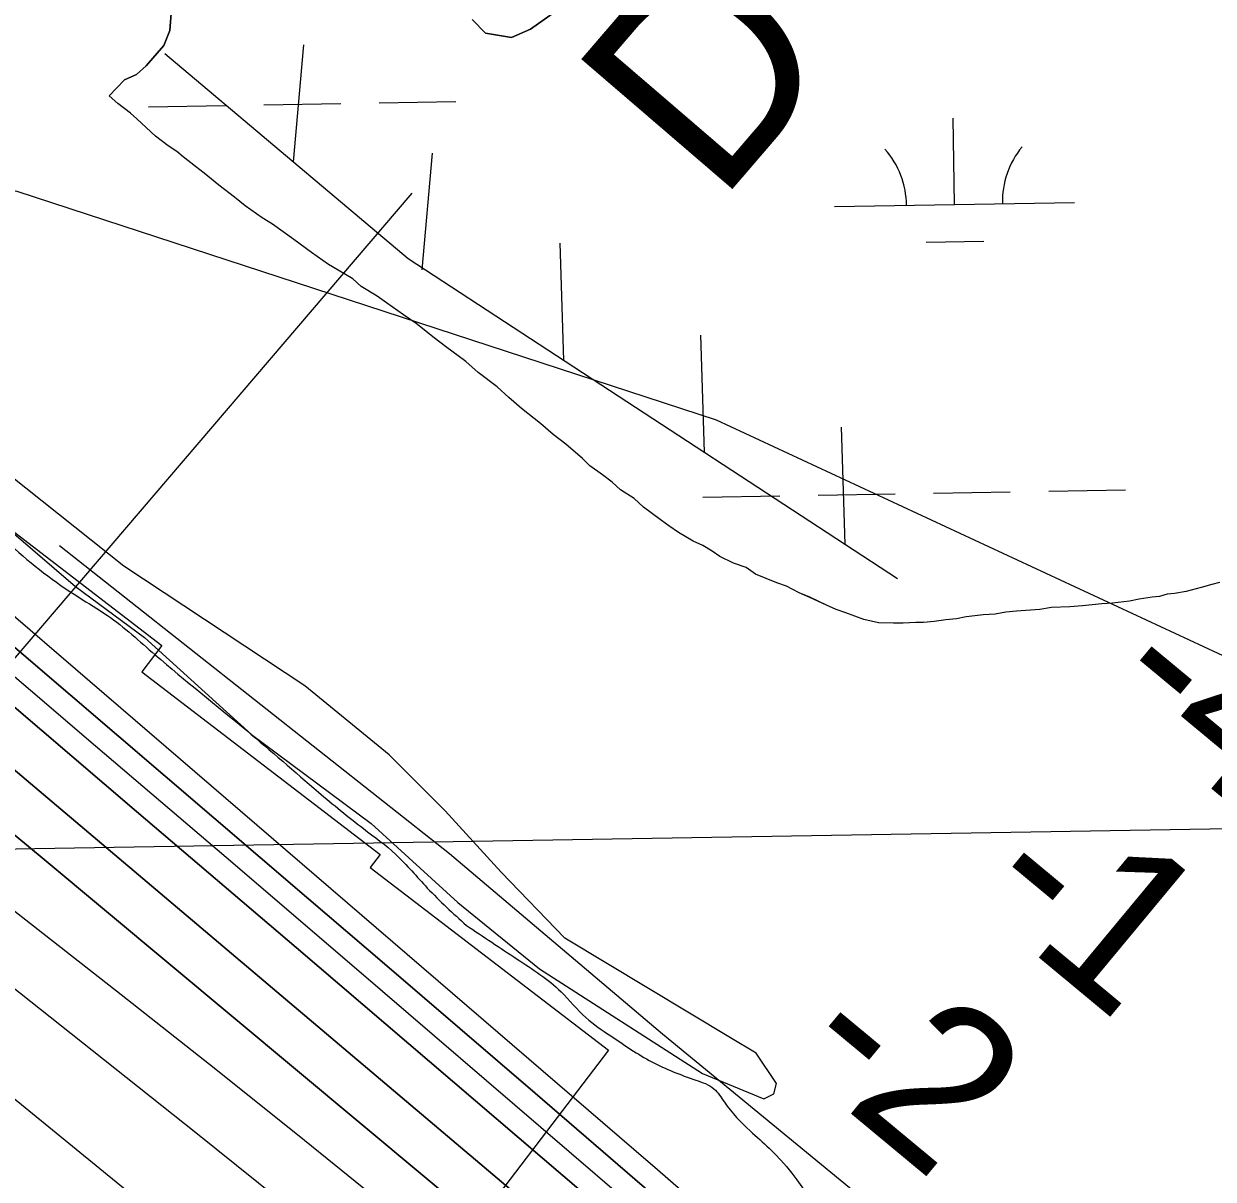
# Model space of a CAD drawing. Extents: x 3887375 to 3925618, y 296674 to 322633.
# Drawn here: x 3894094.7 to 3894590.1, y 314132.7 to 314613.8 of the extents above; entities that cross this region are included whole.
import ezdxf

# ---------------------------------------------------------------- set-up
doc = ezdxf.new("R2010")
doc.units = 0
for name, color, linetype in [('V-GRID-MAJR', 7, 'Continuous'), ('V-RIVR-EDGE', 7, 'Continuous'), ('V-RIVR-JETY', 7, 'Continuous'), ('V-RIVR-RANG', 7, 'Continuous'), ('V-RIVR-RANG-IDEN', 7, 'Continuous'), ('V-RRAP-FSHR', 7, 'Continuous'), ('V-RRAP-RVMT', 7, 'Continuous'), ('V-TOPO-DPTH', 7, 'Continuous'), ('V-TOPO-MAJR', 7, 'Continuous'), ('V-TOPO-MINR', 7, 'Continuous'), ('V-TOPO-SHOR', 7, 'Continuous'), ('V-TOPO-WATR', 7, 'Continuous'), ('V-WETL-SWMP', 7, 'Continuous')]:
    doc.layers.add(name, color=color, linetype=linetype)

msp = doc.modelspace()

# ---------------------------------------------------------------- linework, layer by layer
at = {"layer": 'V-GRID-MAJR'}
msp.add_spline([(3891444.7, 314225.88), (3896753.86, 314315.07), (3902063.01, 314405.04), (3907372.14, 314495.79), (3912681.27, 314587.3), (3917990.38, 314679.59), (3923299.47, 314772.65)], degree=3, dxfattribs=at)
at = {"layer": 'V-RIVR-EDGE'}
for points in [[(3891928.45, 315977.82), (3891957.1, 315960.21), (3891975.01, 315952.59), (3891990.13, 315943.39), (3892009.63, 315930.59), (3892033.91, 315917.77), (3892077.69, 315895.35), (3892112.31, 315874.14), (3892145.74, 315852.54), (3892173.98, 315832.54), (3892316.06, 315752.48), (3892341.13, 315737.67), (3892375.37, 315721.25), (3892402.44, 315708.83), (3892426.71, 315696.01), (3892453.78, 315682.4), (3892471.29, 315671.99), (3892523.02, 315638.79), (3892560.03, 315617.57), (3892582.31, 315601.18), (3892604.59, 315586.77), (3892621.3, 315577.17), (3892636.02, 315565.57), (3892664.25, 315537.61), (3892674.17, 315522.84), (3892678.13, 315511.67), (3892682.1, 315505.28), (3892690.46, 315500.88), (3892696.83, 315498.47), (3892706.77, 315489.28), (3892723.47, 315474.49), (3892741.76, 315455.72), (3892761.64, 315438.13), (3892777.55, 315422.55), (3892805.39, 315399.37), (3892826.47, 315384.57), (3892845.56, 315369.38), (3892875, 315344.99), (3892902.83, 315321.41), (3892934.64, 315289.85), (3892954.52, 315270.67), (3892974.01, 315257.47), (3892987.54, 315247.07), (3892996.68, 315235.89), (3893002.63, 315225.52), (3893020.54, 315215.51), (3893037.65, 315206.7), (3893043.62, 315202.3), (3893054.76, 315193.5), (3893076.25, 315182.69), (3893088.99, 315175.48), (3893097.73, 315167.09), (3893110.86, 315156.7), (3893119.61, 315149.5), (3893128.77, 315145.5), (3893137.53, 315143.48), (3893147.48, 315138.28), (3893164.98, 315124.68), (3893182.88, 315109.1), (3893203.96, 315093.9), (3893217.49, 315085.9), (3893226.64, 315076.71), (3893239.37, 315067.91), (3893248.51, 315057.52), (3893271.97, 315035.94), (3893289.87, 315023.54), (3893300.23, 315019.93), (3893307.78, 315012.34), (3893318.12, 315003.55), (3893337.21, 314989.95), (3893344.77, 314983.95), (3893355.11, 314972.37), (3893362.66, 314966.37), (3893374.61, 314961.56), (3893394.9, 314948.76), (3893412.4, 314934.77), (3893439.06, 314915.57), (3893461.33, 314899.57), (3893504.71, 314873.56), (3893525, 314860.76), (3893540.52, 314849.16), (3893560.01, 314836.36), (3893578.33, 314827.95), (3893587.08, 314821.55), (3893592.64, 314815.96), (3893596.21, 314806.78), (3893605.35, 314796.8), (3893632.79, 314774.01), (3893674.16, 314743.22), (3893704.39, 314718.04), (3893724.67, 314701.65), (3893740.18, 314687.26), (3893752.51, 314678.07), (3893761.67, 314675.65), (3893769.64, 314674.84), (3893777.6, 314670.83), (3893781.18, 314666.84), (3893784.35, 314657.26), (3893789.1, 314645.69), (3893797.04, 314635.31), (3893812.15, 314618.94), (3893836.42, 314601.74), (3893870.23, 314576.95), (3893883.36, 314567.75), (3893974.86, 314502.16), (3893984.39, 314489.38), (3893990.75, 314479.8), (3894001.09, 314471.41), (3894027.34, 314450.22), (3894050.41, 314433.43), (3894069.1, 314416.64), (3894089.38, 314396.66), (3894117.62, 314375.07), (3894129.56, 314367.47), (3894149.44, 314351.08), (3894187.62, 314319.5), (3894217.45, 314293.92), (3894236.15, 314278.73), (3894249.67, 314267.94), (3894262.79, 314253.96), (3894279.09, 314238.38)], [(3894279.09, 314238.38), (3894300.17, 314224.38), (3894318.47, 314210.78), (3894328.81, 314199.99), (3894339.15, 314192.4), (3894356.26, 314181.59), (3894374.58, 314173.98), (3894382.14, 314170.37), (3894386.51, 314164.78), (3894397.24, 314152.8), (3894405.19, 314145.6), (3894434.57, 314098.11), (3894440.9, 314079.36), (3894452.8, 314055.82), (3894469.08, 314031.46), (3894480.99, 314016.69), (3894492.13, 314006.3), (3894499.69, 314002.3), (3894505.66, 313998.3), (3894516.39, 313986.31), (3894533.5, 313973.92), (3894554.19, 313961.11), (3894576.07, 313946.71), (3894604.32, 313925.52), (3894627, 313911.51), (3894651.27, 313896.71), (3894673.15, 313879.52), (3894705.37, 313857.52), (3894744.36, 313828.33), (3894786.92, 313794.75), (3894815.16, 313773.55), (3894843.81, 313753.56), (3894864.49, 313737.96), (3894892.75, 313720.36), (3894906.27, 313709.96), (3894922.58, 313696.37), (3894976.66, 313648.01), (3895020.01, 313612.44), (3895065.34, 313570.88), (3895097.95, 313544.49), (3895112.67, 313532.9), (3895136.93, 313510.92), (3895150.44, 313495.74), (3895161.57, 313484.16), (3895169.53, 313478.16), (3895202.12, 313443.41), (3895238.3, 313409.84), (3895281.24, 313368.29), (3895321.02, 313337.1), (3895346.88, 313317.51), (3895405.32, 313261.97), (3895426, 313241.2), (3895440.7, 313224.82), (3895449.44, 313212.44)]]:
    msp.add_spline(points, degree=3, dxfattribs=at)
at = {"layer": 'V-RIVR-JETY'}
msp.add_lwpolyline([(3894071.7, 314417.71), (3894116.29, 314379.5), (3894144.95, 314358.27), (3894189.53, 314317.93), (3894239.42, 314280.78), (3894275.51, 314247.87), (3894309.48, 314220.27), (3894377.42, 314176.75), (3894402.89, 314166.14), (3894407.14, 314168.26), (3894408.2, 314172.5), (3894399.71, 314185.24), (3894389.09, 314191.61), (3894320.1, 314233.01), (3894293.56, 314260.61), (3894270.21, 314286.09), (3894246.85, 314309.44), (3894211.82, 314338.1), (3894136.46, 314387.99), (3894033.49, 314469.73)], dxfattribs=at)
at = {"layer": 'V-RIVR-RANG'}
msp.add_line((3894256.41, 314543.27), (3893593.48, 313768.08), dxfattribs=at)
at = {"layer": 'V-RRAP-FSHR'}
for p, q in [((3894207.04, 314556.43), (3894211.39, 314605.07)), ((3894260.58, 314511.33), (3894264.93, 314559.97)), ((3894319.69, 314473.73), (3894318.16, 314522.54)), ((3894378.27, 314435.41), (3894376.73, 314484.22)), ((3894436.85, 314397.09), (3894435.31, 314445.89))]:
    msp.add_line(p, q, dxfattribs=at)
for points in [[(3894153.51, 314601.53), (3894254.87, 314516.14), (3894458.54, 314382.9)], [(3894109.56, 314396.62), (3894271.96, 314268.33), (3894360.72, 314193.19), (3894458.91, 314112.56), (3894517.45, 314066.74), (3894564.66, 314041.08), (3894668.52, 313965.94)]]:
    msp.add_lwpolyline(points, dxfattribs=at)
at = {"layer": 'V-RRAP-RVMT'}
for p, q in [((3894047.54, 314435.22), (3894152.28, 314354.98)), ((3894152.28, 314354.98), (3894143.96, 314343.95)), ((3894143.96, 314343.95), (3894243.13, 314267.93)), ((3894243.13, 314267.93), (3894239, 314262.46)), ((3894239, 314262.46), (3894338.29, 314186.44)), ((3894338.29, 314186.44), (3894146.24, 313935.33))]:
    msp.add_line(p, q, dxfattribs=at)
at = {"layer": 'V-TOPO-DPTH'}
for points in [[(3894391.72, 314096.09), (3894339.08, 314141.49), (3894307.72, 314168.51), (3894276.34, 314195.5), (3894244.93, 314222.45), (3894213.5, 314249.37), (3893856.33, 314555.02), (3893838.93, 314569.66), (3893821.36, 314584.1), (3893803.55, 314598.24), (3893785.58, 314612.18), (3893562.45, 314782.26), (3893497.73, 314831.21), (3893432.77, 314879.85), (3893367.46, 314928.01), (3893301.91, 314975.85), (3893201.46, 315048.6)], [(3893201.46, 315048.6), (3893301.91, 314975.85), (3893367.46, 314928.01), (3893432.77, 314879.85), (3893497.73, 314831.21), (3893562.45, 314782.26), (3893785.58, 314612.18), (3893803.55, 314598.24), (3893821.36, 314584.1), (3893838.93, 314569.66), (3893856.33, 314555.02), (3894213.5, 314249.37), (3894244.93, 314222.45), (3894276.34, 314195.5), (3894307.72, 314168.51), (3894339.08, 314141.49), (3894391.72, 314096.09)], [(3895356.45, 313608.97), (3895202.61, 313769.6), (3895185.66, 313787.43), (3895168.79, 313805.34), (3895152.06, 313823.38), (3895135.42, 313841.49), (3895020.97, 313966.99), (3894983.49, 314007.86), (3894945.86, 314048.59), (3894907.99, 314089.11), (3894869.98, 314129.49), (3894830.99, 314168.81), (3894790.87, 314206.89), (3894621.93, 314337.77), (3894383.23, 314448.72), (3894091.96, 314544.03), (3893867.05, 314583.12), (3893838.43, 314605.12), (3893809.72, 314626.99), (3893780.94, 314648.78), (3893286.1, 315021.75), (3893269.81, 315033.97), (3893253.49, 315046.13)], [(3893207.69, 315008.59), (3893497.98, 314799.91), (3893550.27, 314762.02), (3893602.36, 314723.87), (3893654.15, 314685.31), (3893705.76, 314646.5), (3893788.97, 314583.4), (3893798.76, 314575.85), (3893808.46, 314568.21), (3893818.03, 314560.4), (3893827.53, 314552.5), (3893942.02, 314455.57), (3894008.66, 314399.08), (3894075.24, 314342.53), (3894141.75, 314285.88), (3894208.2, 314229.17), (3894366.18, 314094.17)], [(3893207.69, 315008.59), (3893497.98, 314799.91), (3893550.27, 314762.02), (3893602.36, 314723.87), (3893654.15, 314685.31), (3893705.76, 314646.5), (3893788.97, 314583.4), (3893798.76, 314575.85), (3893808.46, 314568.21), (3893818.03, 314560.4), (3893827.53, 314552.5), (3893942.02, 314455.57), (3894008.66, 314399.08), (3894075.24, 314342.53), (3894141.75, 314285.88), (3894208.2, 314229.17), (3894366.18, 314094.17)], [(3894340.52, 314092.09), (3893865.37, 314493.75), (3893853.76, 314503.55), (3893842.14, 314513.33), (3893830.51, 314523.09), (3893818.87, 314532.85), (3893798.58, 314549.81), (3893795.54, 314552.29), (3893793.99, 314553.5), (3893792.43, 314554.7), (3893779.45, 314564.51), (3893771.35, 314570.55), (3893763.2, 314576.51), (3893754.96, 314582.36), (3893746.68, 314588.14), (3893656.97, 314649.81), (3893603.8, 314686.39), (3893550.65, 314722.99), (3893497.52, 314759.63), (3893444.41, 314796.29), (3893204.51, 314962.02)], [(3893204.51, 314962.02), (3893444.41, 314796.29), (3893497.52, 314759.63), (3893550.65, 314722.99), (3893603.8, 314686.39), (3893656.97, 314649.81), (3893746.68, 314588.14), (3893754.96, 314582.36), (3893763.2, 314576.51), (3893771.35, 314570.55), (3893779.45, 314564.51), (3893792.43, 314554.7), (3893793.99, 314553.5), (3893795.54, 314552.29), (3893798.58, 314549.81), (3893818.87, 314532.85), (3893830.51, 314523.09), (3893842.14, 314513.33), (3893853.76, 314503.55), (3893865.37, 314493.75), (3894340.52, 314092.09)], [(3894314.2, 314089.78), (3894102.47, 314266.53), (3894048.71, 314310.96), (3893994.67, 314355.04), (3893940.2, 314398.58), (3893885.44, 314441.76), (3893832.31, 314483.25), (3893803.76, 314505.23), (3893775.02, 314526.96), (3893745.99, 314548.31), (3893716.77, 314569.4), (3893407.27, 314789.68), (3893358.67, 314824.38), (3893310.13, 314859.17), (3893261.7, 314894.1)], [(3893261.7, 314894.1), (3893310.13, 314859.17), (3893358.67, 314824.38), (3893407.27, 314789.68), (3893716.77, 314569.4), (3893745.99, 314548.31), (3893775.02, 314526.96), (3893803.76, 314505.23), (3893832.31, 314483.25), (3893885.44, 314441.76), (3893940.2, 314398.58), (3893994.67, 314355.04), (3894048.71, 314310.96), (3894102.47, 314266.53), (3894314.2, 314089.78)]]:
    msp.add_lwpolyline(points, dxfattribs=at)
at = {"layer": 'V-TOPO-MAJR'}
msp.add_lwpolyline([(3894245.15, 314121.68), (3894208.72, 314151.19), (3894172.07, 314180.41), (3894135.27, 314209.45), (3893791.46, 314478.57), (3893774.35, 314491.83), (3893757.15, 314504.98), (3893739.83, 314517.96), (3893722.42, 314530.84), (3893602.65, 314618.5), (3893525.28, 314675.11), (3893447.91, 314731.72), (3893370.53, 314788.3), (3893293.14, 314844.88), (3893143.53, 314954.24)], dxfattribs=at)
at = {"layer": 'V-TOPO-MINR'}
for points in [[(3894391.72, 314096.09), (3894339.08, 314141.49), (3894307.72, 314168.51), (3894276.34, 314195.5), (3894244.93, 314222.45), (3894213.5, 314249.37), (3893856.33, 314555.02), (3893838.93, 314569.66), (3893821.36, 314584.1), (3893803.55, 314598.24), (3893785.58, 314612.18), (3893562.45, 314782.26), (3893497.73, 314831.21), (3893432.77, 314879.85), (3893367.46, 314928.01), (3893301.91, 314975.85), (3893201.46, 315048.6)], [(3894378.97, 314095.15), (3894287.47, 314173.72), (3894233.24, 314220.21), (3894178.98, 314266.67), (3894124.66, 314313.05), (3894070.3, 314359.38), (3893841.94, 314553.78), (3893828.49, 314565.04), (3893814.91, 314576.15), (3893801.15, 314587.04), (3893787.27, 314597.78), (3893667.25, 314689.02), (3893593.06, 314744.98), (3893518.59, 314800.57), (3893443.71, 314855.6), (3893368.55, 314910.26), (3893204.56, 315028.57)], [(3894368.41, 314128.19), (3894358.58, 314136.66), (3894348.74, 314145.13), (3893870.69, 314556.23), (3893849.35, 314574.26), (3893827.81, 314592.04), (3893805.96, 314609.45), (3893783.91, 314626.61), (3893426.29, 314899.94), (3893385.48, 314930.9), (3893344.52, 314961.66), (3893303.34, 314992.13), (3893262.01, 315022.41)], [(3894366.18, 314094.17), (3894208.2, 314229.17), (3894141.75, 314285.88), (3894075.24, 314342.53), (3894008.66, 314399.08), (3893942.02, 314455.57), (3893827.53, 314552.5), (3893818.03, 314560.4), (3893808.46, 314568.21), (3893798.76, 314575.85), (3893788.97, 314583.4), (3893705.76, 314646.5), (3893654.15, 314685.31), (3893602.36, 314723.87), (3893550.27, 314762.02), (3893497.98, 314799.91), (3893207.69, 315008.59)], [(3894340.52, 314092.09), (3893865.37, 314493.75), (3893853.76, 314503.55), (3893842.14, 314513.33), (3893830.51, 314523.09), (3893818.87, 314532.85), (3893798.58, 314549.81), (3893795.54, 314552.29), (3893793.99, 314553.5), (3893792.43, 314554.7), (3893779.45, 314564.51), (3893771.35, 314570.55), (3893763.2, 314576.51), (3893754.96, 314582.36), (3893746.68, 314588.14), (3893656.97, 314649.81), (3893603.8, 314686.39), (3893550.65, 314722.99), (3893497.52, 314759.63), (3893444.41, 314796.29), (3893204.51, 314962.02)], [(3894276.4, 314014.39), (3893851.13, 314361.81), (3893830.04, 314378.99), (3893808.92, 314396.14), (3893787.75, 314413.22), (3893766.56, 314430.28), (3893745.27, 314447.21), (3893723.89, 314464.02), (3893702.37, 314480.64), (3893680.75, 314497.15), (3893582.91, 314571.19), (3893512.23, 314624.54), (3893441.46, 314677.77), (3893370.57, 314730.82), (3893299.58, 314783.76), (3893085.06, 314943.3)], [(3894209.43, 314117.45), (3894166.43, 314151.96), (3894123.28, 314186.29), (3894080.04, 314220.49), (3893757.29, 314474.67), (3893749.71, 314480.59), (3893742.11, 314486.47), (3893734.46, 314492.28), (3893726.77, 314498.06), (3893668.13, 314541.79), (3893631.07, 314569.37), (3893593.98, 314596.9), (3893556.83, 314624.36), (3893519.66, 314651.77), (3893147.67, 314925.47)], [(3894314.2, 314089.78), (3894102.47, 314266.53), (3894048.71, 314310.96), (3893994.67, 314355.04), (3893940.2, 314398.58), (3893885.44, 314441.76), (3893832.31, 314483.25), (3893803.76, 314505.23), (3893775.02, 314526.96), (3893745.99, 314548.31), (3893716.77, 314569.4), (3893407.27, 314789.68), (3893358.67, 314824.38), (3893310.13, 314859.17), (3893261.7, 314894.1)]]:
    msp.add_lwpolyline(points, dxfattribs=at)
at = {"layer": 'V-TOPO-SHOR'}
for points in [[(3894156.3, 314619.87), (3894155.5, 314610.99), (3894153.1, 314604.76), (3894145.72, 314596.31), (3894141.71, 314592.75), (3894136.73, 314590.52), (3894130.36, 314583.8)], [(3894319.45, 314621.31), (3894305.79, 314611.63), (3894297.82, 314608.13), (3894286.98, 314609.95), (3894281.46, 314615.63)], [(3894270.42, 314479.49), (3894265.59, 314483.12), (3894258.13, 314489.01), (3894252.86, 314492.64), (3894245.83, 314497.64), (3894241.87, 314500.36), (3894235.27, 314504.46), (3894231.77, 314507.62), (3894225.61, 314511.27), (3894221.65, 314513.55), (3894214.62, 314518.54), (3894207.15, 314523.99), (3894198.37, 314530.34), (3894193.97, 314533.08), (3894186.94, 314538.07), (3894182.56, 314541.69), (3894175.97, 314546.68), (3894169.83, 314551.66), (3894166.32, 314554.38), (3894161.05, 314558.46), (3894158.42, 314560.72), (3894154.91, 314562.99), (3894149.64, 314567.07), (3894145.7, 314570.68), (3894141.76, 314574.3), (3894139.13, 314576.56), (3894133.86, 314580.64), (3894130.36, 314583.8)], [(3894592.66, 314381.25), (3894589.54, 314380.41), (3894585.08, 314379.15), (3894578.83, 314377.47), (3894573.93, 314376.66), (3894570.82, 314376.26), (3894567.7, 314375.42), (3894564.58, 314375.02), (3894559.24, 314374.22), (3894555.23, 314373.39), (3894548.11, 314372.61), (3894543.67, 314372.24), (3894535.66, 314371.47), (3894530.33, 314371.11), (3894522.77, 314370.78), (3894517.87, 314369.97), (3894508.09, 314369.23), (3894503.65, 314368.86), (3894499.19, 314368.04), (3894494.3, 314367.67), (3894490.74, 314367.28), (3894487.18, 314366.89), (3894483.17, 314366.07), (3894478.73, 314365.69), (3894473.83, 314364.88), (3894469.38, 314364.5), (3894466.27, 314364.55), (3894460.94, 314364.19), (3894456.94, 314364.25), (3894450.73, 314364.35), (3894444.53, 314365.78), (3894437.02, 314368.56), (3894433.05, 314369.95), (3894429.08, 314371.79), (3894422.02, 314375.01), (3894417.61, 314376.85), (3894412.32, 314379.6), (3894408.35, 314380.99), (3894399.52, 314384.68), (3894395.57, 314387.4), (3894390.27, 314389.26), (3894384.54, 314392.02), (3894381.46, 314394.28), (3894377.5, 314396.56), (3894373.53, 314398.4), (3894367.37, 314402.05), (3894363.42, 314404.78), (3894360.34, 314407.05), (3894355.95, 314410.22), (3894352.88, 314412.49), (3894348.94, 314416.1), (3894343.22, 314419.74), (3894339.71, 314422.91), (3894335.77, 314426.08), (3894330.49, 314429.71), (3894327.43, 314432.87), (3894320.42, 314438.75), (3894315.15, 314442.83), (3894309.89, 314447.35), (3894302, 314453.69), (3894296.73, 314458.21), (3894291.92, 314462.73), (3894284.02, 314468.62), (3894278.76, 314473.15), (3894270.42, 314479.49)]]:
    msp.add_lwpolyline(points, dxfattribs=at)
at = {"layer": 'V-TOPO-WATR'}
msp.add_lwpolyline([(3895356.45, 313608.97), (3895202.61, 313769.6), (3895185.66, 313787.43), (3895168.79, 313805.34), (3895152.06, 313823.38), (3895135.42, 313841.49), (3895020.97, 313966.99), (3894983.49, 314007.86), (3894945.86, 314048.59), (3894907.99, 314089.11), (3894869.98, 314129.49), (3894830.99, 314168.81), (3894790.87, 314206.89), (3894621.93, 314337.77), (3894383.23, 314448.72), (3894091.96, 314544.03), (3893867.05, 314583.12), (3893838.43, 314605.12), (3893809.72, 314626.99), (3893780.94, 314648.78), (3893286.1, 315021.75), (3893269.81, 315033.97), (3893253.49, 315046.13)], dxfattribs=at)
at = {"layer": 'V-WETL-SWMP'}
for p, q in [((3894146.73, 314579.25), (3894178.73, 314579.8)), ((3894194.73, 314580.08), (3894226.72, 314580.63)), ((3894242.72, 314580.9), (3894274.71, 314581.45)), ((3894482.33, 314538.58), (3894481.71, 314574.57)), ((3894432.33, 314537.72), (3894532.32, 314539.43)), ((3894470.59, 314522.94), (3894494.59, 314523.35)), ((3894521.54, 314419.16), (3894553.53, 314419.71)), ((3894377.56, 314416.69), (3894409.55, 314417.24)), ((3894425.55, 314417.51), (3894457.55, 314418.06)), ((3894473.54, 314418.34), (3894505.54, 314418.89))]:
    msp.add_line(p, q, dxfattribs=at)
for points in [[(3894270.42, 314479.49), (3894265.59, 314483.12), (3894258.13, 314489.01), (3894252.86, 314492.64), (3894245.83, 314497.64), (3894241.87, 314500.36), (3894235.27, 314504.46), (3894231.77, 314507.62), (3894225.61, 314511.27), (3894221.65, 314513.55), (3894214.62, 314518.55), (3894207.15, 314523.99), (3894198.37, 314530.34), (3894193.97, 314533.08), (3894186.94, 314538.07), (3894182.56, 314541.69), (3894175.97, 314546.68), (3894169.83, 314551.66), (3894166.32, 314554.38), (3894161.05, 314558.46), (3894158.42, 314560.72), (3894154.91, 314562.99), (3894149.64, 314567.07), (3894145.7, 314570.68), (3894141.76, 314574.3), (3894139.13, 314576.56), (3894133.86, 314580.64), (3894130.36, 314583.8), (3894136.73, 314590.52), (3894141.71, 314592.75), (3894145.71, 314596.31), (3894153.1, 314604.76), (3894155.5, 314610.99), (3894156.29, 314619.87)], [(3894281.46, 314615.63), (3894286.97, 314609.95), (3894297.82, 314608.13), (3894305.79, 314611.63), (3894319.45, 314621.31)], [(3894592.66, 314381.25), (3894589.54, 314380.41), (3894585.08, 314379.15), (3894578.83, 314377.47), (3894573.94, 314376.66), (3894570.82, 314376.26), (3894567.7, 314375.42), (3894564.58, 314375.02), (3894559.24, 314374.22), (3894555.23, 314373.39), (3894548.11, 314372.61), (3894543.67, 314372.24), (3894535.66, 314371.47), (3894530.33, 314371.11), (3894522.77, 314370.78), (3894517.87, 314369.97), (3894508.09, 314369.23), (3894503.65, 314368.86), (3894499.19, 314368.04), (3894494.3, 314367.67), (3894490.74, 314367.28), (3894487.18, 314366.89), (3894483.17, 314366.07), (3894478.73, 314365.69), (3894473.83, 314364.88), (3894469.38, 314364.5), (3894466.27, 314364.55), (3894460.94, 314364.19), (3894456.94, 314364.25), (3894450.73, 314364.35), (3894444.53, 314365.77), (3894437.02, 314368.55), (3894433.05, 314369.95), (3894429.08, 314371.79), (3894422.02, 314375), (3894417.61, 314376.85), (3894412.32, 314379.6), (3894408.35, 314380.99), (3894399.52, 314384.68), (3894395.57, 314387.4), (3894390.27, 314389.26), (3894384.54, 314392.02), (3894381.46, 314394.28), (3894377.5, 314396.57), (3894373.53, 314398.4), (3894367.37, 314402.05), (3894363.42, 314404.78), (3894360.34, 314407.04), (3894355.95, 314410.22), (3894352.88, 314412.49), (3894348.94, 314416.1), (3894343.22, 314419.74), (3894339.71, 314422.91), (3894335.77, 314426.08), (3894330.49, 314429.71), (3894327.43, 314432.87), (3894320.42, 314438.75), (3894315.15, 314442.83), (3894309.89, 314447.35), (3894302, 314453.69), (3894296.74, 314458.21), (3894291.92, 314462.73), (3894284.02, 314468.62), (3894278.76, 314473.15), (3894270.42, 314479.49)]]:
    msp.add_lwpolyline(points, dxfattribs=at)
for centre, start, end in [((3894427.08, 314538.1), 0.2115, 41.7552), ((3894537.55, 314540), 140.2115, 181.7552)]:
    msp.add_arc(centre, 35.25, start, end, dxfattribs=at)

# ---------------------------------------------------------------- texts
at = {"layer": 'V-RIVR-RANG'}
for s, p in [('-4', (3894542.37, 314334.3)), ('-1', (3894489.24, 314248.43)), ('-2', (3894412.77, 314181.95))]:
    msp.add_text(s, height=67, rotation=320.2983, dxfattribs=at).set_placement(p)
at = {"layer": 'V-RIVR-RANG-IDEN'}
msp.add_text('D-070', height=83, rotation=49.3223, dxfattribs=at).set_placement((3894383.91, 314538.12))

doc.saveas('drawing.dxf')
